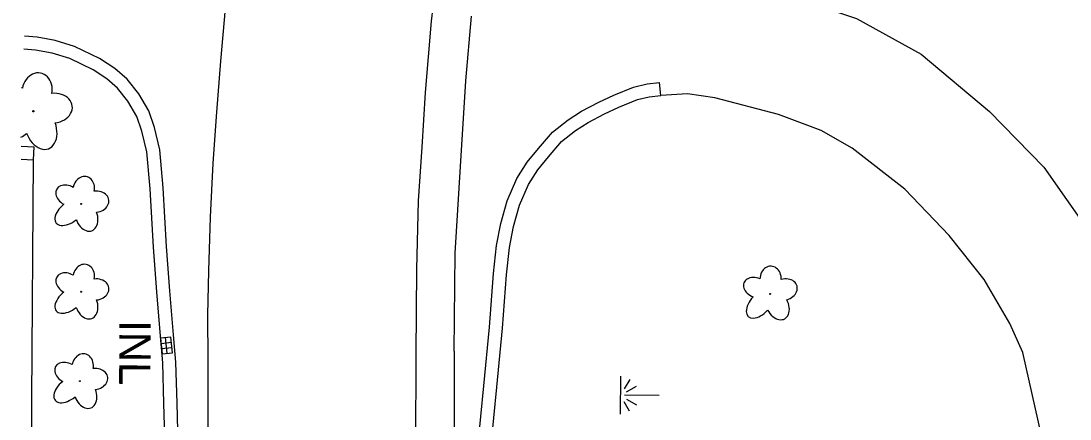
# Model space of a CAD drawing. Extents: x 588843 to 2552415, y 180129 to 269402.
# Drawn here: x 593471 to 593672.1, y 186619.9 to 186696.3 of the extents above; entities that cross this region are included whole.
import ezdxf

# ---------------------------------------------------------------- set-up
doc = ezdxf.new("R2010")
doc.units = 0
for name, color, linetype in [('Default', 7, 'Continuous'), ('E_DRN', 7, 'Continuous'), ('E_DRN_Text', 7, 'Continuous'), ('E_DWY', 7, 'Continuous'), ('E_LAND_Vegetation', 7, 'Continuous'), ('E_RDWY', 7, 'Continuous'), ('E_RDWY_C_and_G', 7, 'Continuous'), ('E_RDWY_Gravel', 7, 'Continuous'), ('E_WTR_Wetland', 7, 'Continuous')]:
    doc.layers.add(name, color=color, linetype=linetype)

# ---------------------------------------------------------------- blocks, each defined once
blk = doc.blocks.new('DTRE')
at = {"layer": 'Default'}
blk.add_circle((-0.18, 0), 0.183, dxfattribs=at)
for centre, major_axis, ratio in [((-1.87, 5.32), (1.36, -4.98), 0.782863), ((-5.87, 0.15), (4.93, -0.12), 0.832022), ((4.06, 2.74), (-5.27, -2.93), 0.691916), ((-2.49, -5.24), (1.8, 4.86), 0.716896), ((3.54, -3.71), (-5.01, 4.58), 0.560249)]:
    blk.add_ellipse(centre, major_axis=major_axis, ratio=ratio, start_param=1.570796, end_param=4.712389, dxfattribs=at)
blk = doc.blocks.new('MAR')
at = {"layer": 'Default'}
for p, q in [((-0.02, 14.83), (-0.02, 1.62)), ((-1.37, 2.38), (-3.54, 6.17)), ((1.39, 2.38), (3.55, 6.17)), ((-7.33, 0), (7.23, 0)), ((-6.08, 3.52), (-2.46, 1.46)), ((6.1, 3.52), (2.47, 1.46))]:
    blk.add_line(p, q, dxfattribs=at)
blk = doc.blocks.new('INLO')
at = {"layer": 'E_DRN'}
for p, q in [((2, -4), (2, 0)), ((4, -4), (4, 0)), ((6, -2), (0, -2))]:
    blk.add_line(p, q, dxfattribs=at)
blk.add_lwpolyline([(0, -4), (6, -4), (6, 0), (0, 0), (0, -4)], close=True, dxfattribs=at)
blk = doc.blocks.new('INLT_22')
at = {"layer": 'E_DRN_Text'}
blk.add_text('INL', height=12, dxfattribs=at).set_placement((-11.03, -6))

msp = doc.modelspace()

# ---------------------------------------------------------------- linework, layer by layer
at = {"layer": 'E_DWY'}
for points in [[(593591.77, 186720.72), (593593.36, 186722.65), (593597.85, 186719.78), (593603.23, 186716.86), (593610.4, 186714.07), (593608.97, 186710.3), (593607.96, 186704.52), (593631.13, 186696.7), (593643.55, 186689.9), (593656.66, 186678.88), (593667.04, 186668.23), (593675.78, 186655.81), (593681.53, 186644.73), (593686.85, 186630.53), (593689.52, 186618.63), (593690.53, 186605.83), (593692.03, 186587.19), (593692.36, 186580.89), (593691.77, 186554.75), (593691.75, 186552.08)], [(593500.27, 186636.07), (593499.54, 186644.52), (593498.91, 186653.05), (593498.28, 186664.25), (593497.62, 186671.54), (593496.62, 186675.82), (593495.51, 186679.03), (593493.59, 186682.28), (593491.35, 186685.09), (593488.99, 186687.13), (593486.08, 186689.06), (593481.31, 186691.38), (593477.57, 186692.5), (593474.11, 186693.16), (593471.73, 186693.35)], [(593497.78, 186635.86), (593497.05, 186644.32), (593496.42, 186652.89), (593495.79, 186664.06), (593495.15, 186671.14), (593494.21, 186675.12), (593493.23, 186677.97), (593491.52, 186680.86), (593489.54, 186683.35), (593487.47, 186685.14), (593484.84, 186686.89), (593480.4, 186689.04), (593476.98, 186690.06), (593473.78, 186690.68), (593471.58, 186690.85)], [(593554.5, 186567.57), (593554.68, 186571.4), (593555, 186576.82), (593555.74, 186585.34), (593557, 186598.62), (593558.6, 186614.55), (593559.73, 186626.32), (593560.82, 186637.59), (593561.56, 186647.85), (593562.18, 186653.24), (593562.99, 186657.43), (593564.21, 186661.76), (593566.07, 186666.08), (593568.06, 186669.16), (593570.21, 186671.82), (593572.87, 186674.95), (593575.87, 186677.33), (593578.47, 186678.94), (593581.76, 186680.71), (593584.65, 186682.04), (593588.42, 186683.58), (593591.01, 186684.2), (593593.41, 186684.46)], [(593668.2, 186555.38), (593668.98, 186582.08), (593668.9, 186598.59), (593667.2, 186614.25), (593663.03, 186632.69), (593660.55, 186638.29), (593655.64, 186646.72), (593648.91, 186655.15), (593640.42, 186664.01), (593630.3, 186671.88), (593624.39, 186675.27), (593616.24, 186678.33), (593603.99, 186681.5), (593598.75, 186682.32), (593593.68, 186681.98), (593593.41, 186684.46)], [(593556.99, 186567.78), (593557.17, 186571.26), (593557.49, 186576.64), (593558.23, 186585.12), (593559.48, 186598.38), (593561.09, 186614.31), (593562.22, 186626.08), (593563.31, 186637.38), (593564.05, 186647.62), (593564.66, 186652.86), (593565.42, 186656.85), (593566.57, 186660.93), (593568.28, 186664.9), (593570.09, 186667.69), (593572.13, 186670.23), (593574.61, 186673.14), (593577.31, 186675.28), (593579.72, 186676.77), (593582.88, 186678.47), (593585.64, 186679.75), (593589.18, 186681.19), (593591.44, 186681.73), (593593.68, 186681.98)], [(593471.03, 186672.24), (593473.5, 186672.12)], [(593473.5, 186672.12), (593473.37, 186669.62), (593473.02, 186623.73), (593473.22, 186587.82), (593473.58, 186565.62)], [(593471.03, 186669.74), (593473.37, 186669.62)]]:
    msp.add_lwpolyline(points, dxfattribs=at)
at = {"layer": 'E_LAND_Vegetation'}
msp.add_circle((593473.41, 186678.96), 0.128, dxfattribs=at)
for centre, major_axis, ratio, start_param, end_param in [((593474.13, 186682.87), (-0.62, -3.4), 0.832022, 1.570796, 4.712389), ((593470.04, 186681.12), (3.16, -1.77), 0.716896, 1.570796, 1.633639), ((593477.27, 186679.55), (-3.59, -0.4), 0.782863, 1.570796, 4.712389), ((593474.84, 186675.73), (-1.45, 3.96), 0.691916, 1.570796, 4.712389), ((593470.44, 186676.78), (3.71, 2.97), 0.560249, 4.434558, 4.712389)]:
    msp.add_ellipse(centre, major_axis=major_axis, ratio=ratio, start_param=start_param, end_param=end_param, dxfattribs=at)
at = {"layer": 'E_RDWY'}
for points in [[(593548.52, 186560.85), (593547.8, 186575.27), (593547.3, 186589.23), (593546.9, 186603.36), (593546.69, 186614.87), (593546.74, 186632.37), (593546.87, 186648.65), (593547.24, 186661.77), (593547.89, 186672.08), (593548.58, 186682.57), (593549.68, 186696.2), (593551.65, 186712.39)], [(593508.77, 186562.24), (593508.12, 186575.95), (593507.69, 186586.33), (593507.27, 186597.66), (593507.18, 186607.42), (593506.93, 186619.24), (593506.88, 186631.22), (593506.86, 186639.85), (593507.02, 186648.38), (593507.37, 186658.65), (593507.88, 186668.97), (593508.56, 186678.75), (593509.33, 186688.56), (593510.2, 186698.64)]]:
    msp.add_lwpolyline(points, dxfattribs=at)
at = {"layer": 'E_RDWY_C_and_G'}
for points in [[(593502.61, 186561.98), (593501.92, 186577.78), (593501.46, 186592.12), (593501.25, 186602.59), (593501.23, 186612.45), (593500.93, 186622.99), (593500.73, 186630.86), (593500.27, 186636.07)], [(593500.11, 186561.87), (593499.43, 186577.69), (593498.96, 186592.05), (593498.75, 186602.56), (593498.73, 186612.41), (593498.43, 186622.92), (593498.23, 186630.72), (593497.78, 186635.86)]]:
    msp.add_lwpolyline(points, dxfattribs=at)
at = {"layer": 'E_RDWY_Gravel'}
for points in [[(593554.08, 186632.93), (593554.25, 186651.72), (593555.26, 186668.34), (593556.3, 186684.78), (593557.36, 186697.17)], [(593554.08, 186632.93), (593554.06, 186604.68), (593554.2, 186577.5), (593554.5, 186567.57)]]:
    msp.add_lwpolyline(points, dxfattribs=at)

# ---------------------------------------------------------------- block references
at = {"layer": 'E_DRN', "xscale": 0.49999999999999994, "yscale": 0.4999999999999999, "rotation": -84.15547307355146}
msp.add_blockref('INLO', (593499.75, 186635.65), dxfattribs=at)
at = {"layer": 'E_DRN_Text', "xscale": 0.5, "yscale": 0.5, "rotation": -90.39883281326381}
msp.add_blockref('INLT_22', (593492.87, 186633.38), dxfattribs=at)
at = {"layer": 'E_LAND_Vegetation', "xscale": 0.5}
for p, yscale, rotation in [((593482.53, 186661.1), 0.5000000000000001, -98.91789951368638), ((593482.53, 186644.27), 0.5000000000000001, -98.91789951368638), ((593614.6, 186643.85), 0.5, -90.39883281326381), ((593482.32, 186627.12), 0.5000000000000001, -98.91789951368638)]:
    msp.add_blockref('DTRE', p, dxfattribs=dict(at, yscale=yscale, rotation=rotation))
at = {"layer": 'E_WTR_Wetland', "xscale": 0.5, "yscale": 0.5, "rotation": -90.39883281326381}
msp.add_blockref('MAR', (593585.91, 186624.49), dxfattribs=at)

doc.saveas('drawing.dxf')
